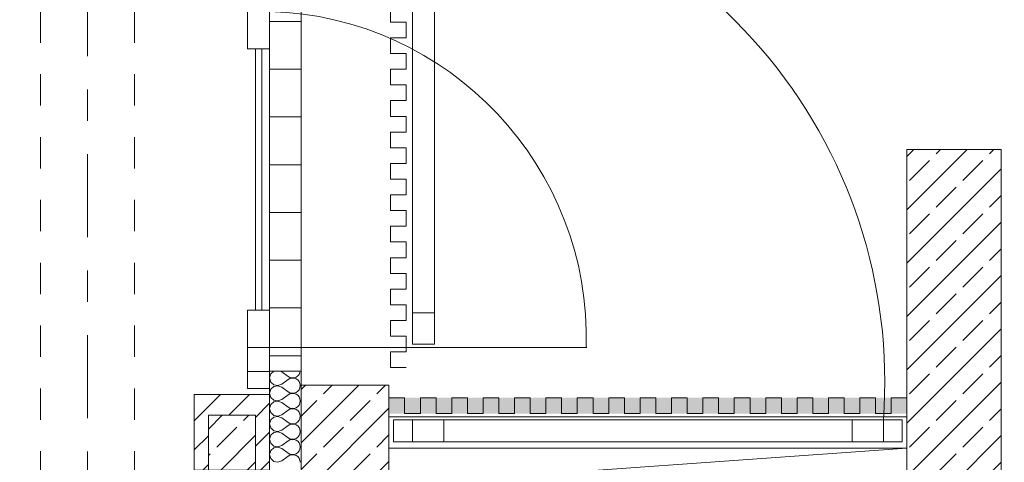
# Model space of a CAD drawing. Header units: metres. Extents: x -3.6 to 84.5, y -11 to 16.8.
# Tile 575 of 656: x 54.3 to 57.4, y -6.1 to -4.7. Entities that reach past the tile are written whole.
import ezdxf

# ---------------------------------------------------------------- set-up
doc = ezdxf.new("R2010")
doc.units = ezdxf.units.M
doc.header["$MEASUREMENT"] = 0
for name, pattern in [('Strichlinie doppelt', [0.546806, 0.264583, -0.105833, 0.070556, -0.105833]), ('Untersicht', [0.1, 0.075, -0.025]), ('Wipeout_Contour', [1, 0, -1])]:
    doc.linetypes.add(name, pattern=pattern)
for name, color, linetype in [('152 - Bemaßung_ Beschriftung.Ausbau', 7, 'Continuous'), ('301 - Elemente.Linie', 7, 'Continuous'), ('302 - Elemente.Schraffur', 7, 'Continuous'), ('451 - Universal.Achsen Raster', 7, 'Continuous'), ('603 - Struktur.Bodenplatte_ Decke Roh', 7, 'Continuous')]:
    doc.layers.add(name, color=color, linetype=linetype)
doc.styles.add('ERSTELLTER_STIL_2', font='txt')
doc.dimstyles.new('ERSTELLTER_STIL__3', dxfattribs={"dimtxt": 0.1, "dimasz": 0.0532, "dimexe": 0.18, "dimexo": 0.0625, "dimgap": 0, "dimtad": 1, "dimtih": 1, "dimtoh": 1, "dimzin": 0, "dimdsep": 46, "dimtxsty": 'ERSTELLTER_STIL_2', "dimblk": 'ARROWHEAD_2', "dimblk1": 'ARROWHEAD_2', "dimblk2": 'ARROWHEAD_2', "dimcen": 0.09, "dimse1": 1, "dimse2": 1, "dimclrd": 7, "dimclre": 7, "dimclrt": 7, "dimazin": 0, "dimtfac": 1, "dimtdec": 4, "dimtmove": 0, "dimatfit": 3, "dimfxl": 1, "dimtolj": 1, "dimtzin": 0, "dimarcsym": 0})
pattern_1 = [(45, (0, 0), (-0.08485281, 0.08485281), []), (45, (-0.04243, 0.04243), (-0.08485281, 0.08485281), [0.09, -0.03])]
pattern_2 = [(0, (0, 0), (0, 0.152), [])]

# ---------------------------------------------------------------- blocks, each defined once
blk = doc.blocks.new('*X4')
at = {"layer": '302 - Elemente.Schraffur', "color": 7, "linetype": 'Continuous', "lineweight": 5}
for p, q in [((55.1234, -5.8251), (55.1136, -5.8341)), ((55.149, -5.8274), (55.1431, -5.8251)), ((55.149, -5.8274), (55.1685, -5.842)), ((55.2039, -5.8353), (55.2067, -5.8292)), ((55.2067, -5.8292), (55.2072, -5.8251)), ((55.1136, -5.8341), (55.11, -5.8469)), ((55.11, -5.8469), (55.1136, -5.8597)), ((55.1136, -5.8597), (55.1235, -5.8687)), ((55.149, -5.8664), (55.1685, -5.8518)), ((55.1685, -5.842), (55.1744, -5.8453)), ((55.1744, -5.8485), (55.1685, -5.8518)), ((55.1744, -5.8453), (55.181, -5.8468)), ((55.181, -5.847), (55.1744, -5.8485)), ((55.181, -5.8468), (55.1877, -5.8465)), ((55.1877, -5.8473), (55.181, -5.847)), ((55.1877, -5.8465), (55.1941, -5.8443)), ((55.1941, -5.8495), (55.1877, -5.8473)), ((55.1941, -5.8443), (55.1997, -5.8405)), ((55.1997, -5.8533), (55.1941, -5.8495)), ((55.1997, -5.8405), (55.2039, -5.8353)), ((55.2039, -5.8585), (55.1997, -5.8533)), ((55.2067, -5.8646), (55.2039, -5.8585)), ((55.1136, -5.8829), (55.11, -5.8957)), ((55.11, -5.8957), (55.1136, -5.9085)), ((55.1235, -5.8739), (55.1136, -5.8829)), ((55.1235, -5.8687), (55.1366, -5.8712)), ((55.1366, -5.8714), (55.1235, -5.8739)), ((55.1366, -5.8712), (55.149, -5.8664)), ((55.149, -5.8762), (55.1366, -5.8714)), ((55.149, -5.8762), (55.1685, -5.8908)), ((55.1685, -5.8908), (55.1744, -5.8941)), ((55.1744, -5.8941), (55.181, -5.8956)), ((55.181, -5.8958), (55.1744, -5.8973)), ((55.181, -5.8956), (55.1877, -5.8953)), ((55.1877, -5.8961), (55.181, -5.8958)), ((55.1877, -5.8953), (55.1941, -5.8931)), ((55.1941, -5.8931), (55.1997, -5.8893)), ((55.1997, -5.8893), (55.2039, -5.8841)), ((55.2039, -5.8841), (55.2067, -5.878)), ((55.2076, -5.8713), (55.2067, -5.8646)), ((55.2067, -5.878), (55.2076, -5.8713)), ((55.1136, -5.9085), (55.1235, -5.9175)), ((55.1235, -5.9227), (55.1136, -5.9317)), ((55.1235, -5.9175), (55.1366, -5.92)), ((55.1366, -5.9202), (55.1235, -5.9227)), ((55.1366, -5.92), (55.149, -5.9152)), ((55.149, -5.925), (55.1366, -5.9202)), ((55.149, -5.9152), (55.1685, -5.9006)), ((55.149, -5.925), (55.1685, -5.9396)), ((55.1744, -5.8973), (55.1685, -5.9006)), ((55.1941, -5.8983), (55.1877, -5.8961)), ((55.1997, -5.9021), (55.1941, -5.8983)), ((55.2039, -5.9073), (55.1997, -5.9021)), ((55.2067, -5.9134), (55.2039, -5.9073)), ((55.2039, -5.9329), (55.2067, -5.9268)), ((55.2076, -5.9201), (55.2067, -5.9134)), ((55.2067, -5.9268), (55.2076, -5.9201)), ((55.1136, -5.9317), (55.11, -5.9445)), ((55.11, -5.9445), (55.1136, -5.9573)), ((55.1136, -5.9573), (55.1235, -5.9663)), ((55.149, -5.964), (55.1685, -5.9494)), ((55.1685, -5.9396), (55.1744, -5.9429)), ((55.1744, -5.9461), (55.1685, -5.9494)), ((55.1744, -5.9429), (55.181, -5.9444)), ((55.181, -5.9446), (55.1744, -5.9461)), ((55.181, -5.9444), (55.1877, -5.9441)), ((55.1877, -5.9449), (55.181, -5.9446)), ((55.1877, -5.9441), (55.1941, -5.9419)), ((55.1941, -5.9471), (55.1877, -5.9449)), ((55.1941, -5.9419), (55.1997, -5.9381)), ((55.1997, -5.9509), (55.1941, -5.9471)), ((55.1997, -5.9381), (55.2039, -5.9329)), ((55.2039, -5.9561), (55.1997, -5.9509)), ((55.2067, -5.9622), (55.2039, -5.9561)), ((55.1136, -5.9805), (55.11, -5.9933)), ((55.1235, -5.9715), (55.1136, -5.9805)), ((55.1235, -5.9663), (55.1366, -5.9688)), ((55.1366, -5.969), (55.1235, -5.9715)), ((55.1366, -5.9688), (55.149, -5.964)), ((55.149, -5.9738), (55.1366, -5.969)), ((55.149, -5.9738), (55.1685, -5.9884)), ((55.1685, -5.9884), (55.1744, -5.9917)), ((55.1941, -5.9907), (55.1997, -5.9869)), ((55.1997, -5.9869), (55.2039, -5.9817)), ((55.2039, -5.9817), (55.2067, -5.9756)), ((55.2076, -5.9689), (55.2067, -5.9622)), ((55.2067, -5.9756), (55.2076, -5.9689)), ((55.11, -5.9933), (55.1136, -6.0061)), ((55.1136, -6.0061), (55.1235, -6.0151)), ((55.1235, -6.0203), (55.1136, -6.0293)), ((55.1235, -6.0151), (55.1366, -6.0176)), ((55.1366, -6.0178), (55.1235, -6.0203)), ((55.1366, -6.0176), (55.149, -6.0128)), ((55.149, -6.0226), (55.1366, -6.0178)), ((55.149, -6.0128), (55.1685, -5.9982)), ((55.1744, -5.9949), (55.1685, -5.9982)), ((55.1744, -5.9917), (55.181, -5.9932)), ((55.181, -5.9934), (55.1744, -5.9949)), ((55.181, -5.9932), (55.1877, -5.9929)), ((55.1877, -5.9937), (55.181, -5.9934)), ((55.1877, -5.9929), (55.1941, -5.9907)), ((55.1941, -5.9959), (55.1877, -5.9937)), ((55.1997, -5.9997), (55.1941, -5.9959)), ((55.2039, -6.0049), (55.1997, -5.9997)), ((55.2067, -6.011), (55.2039, -6.0049)), ((55.2076, -6.0177), (55.2067, -6.011)), ((55.2067, -6.0244), (55.2076, -6.0177)), ((55.1136, -6.0293), (55.11, -6.0421)), ((55.11, -6.0421), (55.1136, -6.0549)), ((55.149, -6.0226), (55.1685, -6.0372)), ((55.149, -6.0616), (55.1685, -6.047)), ((55.1685, -6.0372), (55.1744, -6.0405)), ((55.1744, -6.0437), (55.1685, -6.047)), ((55.1744, -6.0405), (55.181, -6.042)), ((55.181, -6.0422), (55.1744, -6.0437)), ((55.181, -6.042), (55.1877, -6.0417)), ((55.1877, -6.0425), (55.181, -6.0422)), ((55.1877, -6.0417), (55.1941, -6.0395)), ((55.1941, -6.0447), (55.1877, -6.0425)), ((55.1941, -6.0395), (55.1997, -6.0357)), ((55.1997, -6.0485), (55.1941, -6.0447)), ((55.1997, -6.0357), (55.2039, -6.0305)), ((55.2039, -6.0537), (55.1997, -6.0485)), ((55.2039, -6.0305), (55.2067, -6.0244)), ((55.1136, -6.0781), (55.11, -6.0909)), ((55.1136, -6.0549), (55.1235, -6.0639)), ((55.1235, -6.0691), (55.1136, -6.0781)), ((55.1235, -6.0639), (55.1366, -6.0664)), ((55.1366, -6.0666), (55.1235, -6.0691)), ((55.1366, -6.0664), (55.149, -6.0616)), ((55.149, -6.0714), (55.1366, -6.0666)), ((55.149, -6.0714), (55.1685, -6.086)), ((55.1997, -6.0845), (55.2039, -6.0793)), ((55.2067, -6.0598), (55.2039, -6.0537)), ((55.2039, -6.0793), (55.2067, -6.0732)), ((55.2076, -6.0665), (55.2067, -6.0598)), ((55.2067, -6.0732), (55.2076, -6.0665)), ((55.11, -6.0909), (55.1136, -6.1037)), ((55.1136, -6.1037), (55.1235, -6.1127)), ((55.1235, -6.1127), (55.1366, -6.1152)), ((55.1366, -6.1152), (55.149, -6.1104)), ((55.149, -6.1104), (55.1685, -6.0958)), ((55.1685, -6.086), (55.1744, -6.0893)), ((55.1744, -6.0925), (55.1685, -6.0958)), ((55.1744, -6.0893), (55.181, -6.0908)), ((55.181, -6.091), (55.1744, -6.0925)), ((55.181, -6.0908), (55.1877, -6.0905)), ((55.1877, -6.0913), (55.181, -6.091)), ((55.1877, -6.0905), (55.1941, -6.0883)), ((55.1941, -6.0935), (55.1877, -6.0913)), ((55.1941, -6.0883), (55.1997, -6.0845)), ((55.1997, -6.0973), (55.1941, -6.0935)), ((55.2039, -6.1025), (55.1997, -6.0973)), ((55.2067, -6.1086), (55.2039, -6.1025)), ((55.2076, -6.1153), (55.2067, -6.1086))]:
    blk.add_line(p, q, dxfattribs=at)
blk = doc.blocks.new('*D275')
at = {"layer": '152 - Bemaßung_ Beschriftung.Ausbau', "color": 7, "linetype": 'Continuous', "lineweight": 5}
for p, q in [((57.1452, -8.55), (57.1048, -8.62)), ((57.125, -8.6375), (57.125, -8.5325)), ((62.2952, -8.55), (62.2548, -8.62)), ((55.505, -8.585), (57.125, -8.585)), ((57.125, -8.585), (62.275, -8.585))]:
    blk.add_line(p, q, dxfattribs=at)
at = {"layer": '152 - Bemaßung_ Beschriftung.Ausbau', "color": 7, "lineweight": 5, "char_height": 0.1, "attachment_point": 7, "style": 'ERSTELLTER_STIL_2'}
for s, insert in [('\\A1;{\\pql;\\fArial|b0|i0|c0|p38;5,15}', (59.4911, -8.565)), ('\\A1;{\\pql;\\fArial|b0|i0|c0|p38;15}', (62.103, -8.565))]:
    blk.add_mtext(s, dxfattribs=dict(at, insert=insert))
blk = doc.blocks.new('ARROWHEAD_2')
at = {"color": 0, "linetype": 'Continuous', "lineweight": 0}
for p, q in [((-0.378, -0.655), (0.378, 0.655)), ((0, 0), (-1, 0))]:
    blk.add_line(p, q, dxfattribs=at)
blk = doc.blocks.new('*D276')
at = {"layer": '152 - Bemaßung_ Beschriftung.Ausbau', "color": 7, "linetype": 'Continuous', "lineweight": 5}
for p, q in [((62.2952, -8.55), (62.2548, -8.62)), ((62.275, -8.6375), (62.275, -8.5325)), ((62.4048, -8.62), (62.4452, -8.55)), ((62.425, -8.6375), (62.425, -8.5325)), ((57.125, -8.585), (62.275, -8.585)), ((62.275, -8.585), (62.425, -8.585)), ((62.425, -8.585), (62.4593, -8.585))]:
    blk.add_line(p, q, dxfattribs=at)
blk = doc.blocks.new('*D297')
at = {"layer": '152 - Bemaßung_ Beschriftung.Ausbau', "color": 7, "linetype": 'Continuous', "lineweight": 5}
for p, q in [((47.4602, -9.05), (47.4198, -9.12)), ((47.44, -9.1375), (47.44, -9.0325)), ((62.0552, -9.05), (62.0148, -9.12)), ((47.29, -9.085), (47.44, -9.085)), ((47.44, -9.085), (62.035, -9.085))]:
    blk.add_line(p, q, dxfattribs=at)
at = {"layer": '152 - Bemaßung_ Beschriftung.Ausbau', "color": 7, "lineweight": 5, "insert": (54.5415, -9.0844), "char_height": 0.1, "attachment_point": 7, "style": 'ERSTELLTER_STIL_2'}
blk.add_mtext('\\A1;{\\pql;\\fArial|b0|i0|c0|p38;14,59\\fArial|b0|i0|c0|p38;\\A1{\\H.66x;\\S5^  ;}}', dxfattribs=at)
blk = doc.blocks.new('*D298')
at = {"layer": '152 - Bemaßung_ Beschriftung.Ausbau', "color": 7, "linetype": 'Continuous', "lineweight": 5}
for p, q in [((62.0552, -9.05), (62.0148, -9.12)), ((62.035, -9.1375), (62.035, -9.0325)), ((62.2952, -9.05), (62.2548, -9.12)), ((47.44, -9.085), (62.035, -9.085)), ((62.035, -9.085), (62.275, -9.085))]:
    blk.add_line(p, q, dxfattribs=at)
at = {"layer": '152 - Bemaßung_ Beschriftung.Ausbau', "color": 7, "lineweight": 5, "insert": (62.0791, -9.065), "char_height": 0.1, "attachment_point": 7, "style": 'ERSTELLTER_STIL_2'}
blk.add_mtext('\\A1;{\\pql;\\fArial|b0|i0|c0|p38;24}', dxfattribs=at)
blk = doc.blocks.new('*D485')
at = {"layer": '152 - Bemaßung_ Beschriftung.Ausbau', "color": 7, "linetype": 'Continuous', "lineweight": 5}
for p, q in [((52.25, -10.1375), (52.25, -10.0325)), ((52.2702, -10.05), (52.2298, -10.12)), ((54.8902, -10.05), (54.8498, -10.12)), ((52.11, -10.085), (52.25, -10.085)), ((52.25, -10.085), (54.87, -10.085))]:
    blk.add_line(p, q, dxfattribs=at)
at = {"layer": '152 - Bemaßung_ Beschriftung.Ausbau', "color": 7, "lineweight": 5, "insert": (53.427, -10.065), "char_height": 0.1, "attachment_point": 7, "style": 'ERSTELLTER_STIL_2'}
blk.add_mtext('\\A1;{\\pql;\\fArial|b0|i0|c0|p38;2,62}', dxfattribs=at)
blk = doc.blocks.new('*D488')
at = {"layer": '152 - Bemaßung_ Beschriftung.Ausbau', "color": 7, "linetype": 'Continuous', "lineweight": 5}
for p, q in [((55.21, -10.1375), (55.21, -10.0325)), ((62.425, -10.1375), (62.425, -10.0325)), ((55.2302, -10.05), (55.1898, -10.12)), ((62.4048, -10.12), (62.4452, -10.05)), ((55.11, -10.085), (55.21, -10.085)), ((55.21, -10.085), (62.425, -10.085)), ((62.425, -10.085), (62.4593, -10.085))]:
    blk.add_line(p, q, dxfattribs=at)
at = {"layer": '152 - Bemaßung_ Beschriftung.Ausbau', "color": 7, "lineweight": 5, "char_height": 0.1, "attachment_point": 7, "style": 'ERSTELLTER_STIL_2'}
for s, insert in [('\\A1;{\\pql;\\fArial|b0|i0|c0|p38;7,21\\fArial|b0|i0|c0|p38;\\A1{\\H.66x;\\S5^  ;}}', (58.7353, -10.0844)), ('\\A1;{\\pql;\\fArial|b0|i0|c0|p38;10}', (55.2302, -10.065))]:
    blk.add_mtext(s, dxfattribs=dict(at, insert=insert))
blk = doc.blocks.new('*D524')
at = {"layer": '152 - Bemaßung_ Beschriftung.Ausbau', "color": 7, "linetype": 'Continuous', "lineweight": 5}
for p, q in [((51.96, -9.6375), (51.96, -9.5325)), ((51.9802, -9.55), (51.9398, -9.62)), ((54.4002, -9.55), (54.3598, -9.62)), ((51.81, -9.585), (51.96, -9.585)), ((51.96, -9.585), (54.38, -9.585))]:
    blk.add_line(p, q, dxfattribs=at)
at = {"layer": '152 - Bemaßung_ Beschriftung.Ausbau', "color": 7, "lineweight": 5, "insert": (53.037, -9.565), "char_height": 0.1, "attachment_point": 7, "style": 'ERSTELLTER_STIL_2'}
blk.add_mtext('\\A1;{\\pql;\\fArial|b0|i0|c0|p38;2,42}', dxfattribs=at)
blk = doc.blocks.new('*D525')
at = {"layer": '152 - Bemaßung_ Beschriftung.Ausbau', "color": 7, "linetype": 'Continuous', "lineweight": 5}
for p, q in [((54.38, -9.6375), (54.38, -9.5325)), ((54.4002, -9.55), (54.3598, -9.62)), ((54.7002, -9.55), (54.6598, -9.62)), ((51.96, -9.585), (54.38, -9.585)), ((54.38, -9.585), (54.68, -9.585))]:
    blk.add_line(p, q, dxfattribs=at)
at = {"layer": '152 - Bemaßung_ Beschriftung.Ausbau', "color": 7, "lineweight": 5, "insert": (54.4541, -9.565), "char_height": 0.1, "attachment_point": 7, "style": 'ERSTELLTER_STIL_2'}
blk.add_mtext('\\A1;{\\pql;\\fArial|b0|i0|c0|p38;30}', dxfattribs=at)
blk = doc.blocks.new('*D526')
at = {"layer": '152 - Bemaßung_ Beschriftung.Ausbau', "color": 7, "linetype": 'Continuous', "lineweight": 5}
for p, q in [((54.68, -9.6375), (54.68, -9.5325)), ((54.7002, -9.55), (54.6598, -9.62)), ((58.0002, -9.55), (57.9598, -9.62)), ((54.38, -9.585), (54.68, -9.585)), ((54.68, -9.585), (57.98, -9.585))]:
    blk.add_line(p, q, dxfattribs=at)
at = {"layer": '152 - Bemaßung_ Beschriftung.Ausbau', "color": 7, "lineweight": 5, "insert": (56.197, -9.565), "char_height": 0.1, "attachment_point": 7, "style": 'ERSTELLTER_STIL_2'}
blk.add_mtext('\\A1;{\\pql;\\fArial|b0|i0|c0|p38;3,30}', dxfattribs=at)
blk = doc.blocks.new('*D527')
at = {"layer": '152 - Bemaßung_ Beschriftung.Ausbau', "color": 7, "linetype": 'Continuous', "lineweight": 5}
for p, q in [((57.98, -9.6375), (57.98, -9.5325)), ((58.0002, -9.55), (57.9598, -9.62)), ((58.3002, -9.55), (58.2598, -9.62)), ((54.68, -9.585), (57.98, -9.585)), ((57.98, -9.585), (58.28, -9.585))]:
    blk.add_line(p, q, dxfattribs=at)
at = {"layer": '152 - Bemaßung_ Beschriftung.Ausbau', "color": 7, "lineweight": 5, "insert": (58.0541, -9.565), "char_height": 0.1, "attachment_point": 7, "style": 'ERSTELLTER_STIL_2'}
blk.add_mtext('\\A1;{\\pql;\\fArial|b0|i0|c0|p38;30}', dxfattribs=at)
blk = doc.blocks.new('*D641')
at = {"layer": '152 - Bemaßung_ Beschriftung.Ausbau', "color": 7, "linetype": 'Continuous', "lineweight": 5}
for p, q in [((54.83, -0.7175), (54.83, -0.6125)), ((54.87, -0.7175), (54.87, -0.6125)), ((54.8502, -0.63), (54.8098, -0.7)), ((54.8902, -0.63), (54.8498, -0.7)), ((54.83, -0.665), (54.87, -0.665))]:
    blk.add_line(p, q, dxfattribs=at)
blk = doc.blocks.new('*D642')
at = {"layer": '152 - Bemaßung_ Beschriftung.Ausbau', "color": 7, "linetype": 'Continuous', "lineweight": 5}
for p, q in [((54.87, -0.7175), (54.87, -0.6125)), ((55.11, -0.7175), (55.11, -0.6125)), ((54.8902, -0.63), (54.8498, -0.7)), ((55.1302, -0.63), (55.0898, -0.7)), ((54.87, -0.665), (55.11, -0.665))]:
    blk.add_line(p, q, dxfattribs=at)
at = {"color": 254, "linetype": 'Wipeout_Contour', "lineweight": 0, "ltscale": 219.982157}
blk.add_wipeout([(54.8954, -0.6638), (55.0846, -0.6638), (55.0846, -0.5263), (54.8954, -0.5263)], dxfattribs=at).dxf.layer = '152 - Bemaßung_ Beschriftung.Ausbau'
at = {"layer": '152 - Bemaßung_ Beschriftung.Ausbau', "color": 7, "lineweight": 5, "insert": (54.9141, -0.645), "char_height": 0.1, "attachment_point": 7, "style": 'ERSTELLTER_STIL_2'}
blk.add_mtext('\\A1;{\\pql;\\fArial|b0|i0|c0|p38;24}', dxfattribs=at)
blk = doc.blocks.new('*D643')
at = {"layer": '152 - Bemaßung_ Beschriftung.Ausbau', "color": 7, "linetype": 'Continuous', "lineweight": 5}
for p, q in [((55.11, -0.7175), (55.11, -0.6125)), ((55.21, -0.7175), (55.21, -0.6125)), ((55.1302, -0.63), (55.0898, -0.7)), ((55.1898, -0.7), (55.2302, -0.63)), ((55.11, -0.665), (55.21, -0.665)), ((55.21, -0.665), (55.2442, -0.665))]:
    blk.add_line(p, q, dxfattribs=at)
at = {"layer": '152 - Bemaßung_ Beschriftung.Ausbau', "color": 7, "lineweight": 5, "insert": (55.2302, -0.645), "char_height": 0.1, "attachment_point": 7, "style": 'ERSTELLTER_STIL_2'}
blk.add_mtext('\\A1;{\\pql;\\fArial|b0|i0|c0|p38;10}', dxfattribs=at)
blk = doc.blocks.new('*D644')
at = {"layer": '152 - Bemaßung_ Beschriftung.Ausbau', "color": 7, "linetype": 'Continuous', "lineweight": 5}
for p, q in [((-0.165, -10.6375), (-0.165, -10.5325)), ((62.425, -10.6375), (62.425, -10.5325)), ((-0.1448, -10.55), (-0.1852, -10.62)), ((62.4048, -10.62), (62.4452, -10.55)), ((-0.1992, -10.585), (-0.165, -10.585)), ((-0.165, -10.585), (62.425, -10.585)), ((62.425, -10.585), (62.4593, -10.585))]:
    blk.add_line(p, q, dxfattribs=at)
at = {"layer": '152 - Bemaßung_ Beschriftung.Ausbau', "color": 7, "lineweight": 5, "insert": (30.959, -10.565), "char_height": 0.1, "attachment_point": 7, "style": 'ERSTELLTER_STIL_2'}
blk.add_mtext('\\A1;{\\pql;\\fArial|b0|i0|c0|p38;62,59}', dxfattribs=at)

msp = doc.modelspace()

# ---------------------------------------------------------------- hatches: boundary and pattern name
at = {"layer": '302 - Elemente.Schraffur', "linetype": 'Continuous', "lineweight": 5}
h = msp.add_hatch(dxfattribs=at)
h.set_pattern_fill('Beton__Stahlbeton_0001', style=0, pattern_type=2)
h.set_pattern_definition(pattern_1)
h.paths.add_polyline_path([(57.14, -5.12), (57.14, -7.92), (57.44, -7.92), (57.44, -5.12)])
h = msp.add_hatch(dxfattribs=at)
h.set_pattern_fill('Beton__Stahlbeton_0001', style=0, pattern_type=2)
h.set_pattern_definition(pattern_1)
h.paths.add_polyline_path([(55.21, -5.87), (55.21, -7.92), (55.49, -7.92), (55.49, -5.87)])
at = {"layer": '302 - Elemente.Schraffur', "linetype": 'Continuous', "lineweight": 0, "true_color": 0x002a3f}
msp.add_hatch(color=158, dxfattribs=at).paths.add_polyline_path([(55.49, -5.96), (57.14, -5.96), (57.14, -5.91), (55.49, -5.91)])
at = {"layer": '302 - Elemente.Schraffur', "linetype": 'Continuous', "lineweight": 5}
h = msp.add_hatch(dxfattribs=at)
h.set_pattern_fill('Dielenboden_0001', style=0, pattern_type=2)
h.set_pattern_definition(pattern_2)
h.paths.add_polyline_path([(57.14, -6.07), (57.14, -5.9705), (55.49, -5.9705), (55.49, -6.07)])

# ---------------------------------------------------------------- linework, layer by layer
at = {"layer": '301 - Elemente.Linie', "color": 7, "linetype": 'Untersicht', "lineweight": 13}
for p, q in [((54.38, -0.48), (54.38, -8.085)), ((54.68, -0.48), (54.68, -8.085))]:
    msp.add_line(p, q, dxfattribs=at)
at = {"layer": '301 - Elemente.Linie', "color": 7, "linetype": 'Continuous', "lineweight": 13}
msp.add_line((55.21, -8.085), (55.21, -5.7268), dxfattribs=at)
at = {"layer": '301 - Elemente.Linie', "color": 7, "linetype": 'Continuous', "lineweight": 18}
msp.add_line((55.49, -6.07), (57.14, -6.07), dxfattribs=at)
at = {"layer": '301 - Elemente.Linie', "color": 253, "linetype": 'Continuous', "lineweight": 13, "true_color": 0xa0a0a0}
for points in [[(55.635, -5.639), (55.565, -5.639), (55.565, -4.339), (55.635, -4.339)], [(55.635, -5.739), (55.565, -5.739), (55.565, -5.639), (55.635, -5.639)]]:
    msp.add_lwpolyline(points, close=True, dxfattribs=at)
at = {"layer": '301 - Elemente.Linie', "color": 254, "linetype": 'Continuous', "lineweight": 13}
for points in [[(55.545, -4.714), (55.495, -4.714), (55.495, -4.664), (55.545, -4.664), (55.545, -4.614)], [(55.545, -4.814), (55.495, -4.814), (55.495, -4.764), (55.545, -4.764), (55.545, -4.714)], [(55.545, -4.914), (55.495, -4.914), (55.495, -4.864), (55.545, -4.864), (55.545, -4.814)], [(55.545, -5.014), (55.495, -5.014), (55.495, -4.964), (55.545, -4.964), (55.545, -4.914)], [(55.545, -5.114), (55.495, -5.114), (55.495, -5.064), (55.545, -5.064), (55.545, -5.014)], [(55.545, -5.214), (55.495, -5.214), (55.495, -5.164), (55.545, -5.164), (55.545, -5.114)], [(55.545, -5.314), (55.495, -5.314), (55.495, -5.264), (55.545, -5.264), (55.545, -5.214)], [(55.545, -5.414), (55.495, -5.414), (55.495, -5.364), (55.545, -5.364), (55.545, -5.314)], [(55.545, -5.514), (55.495, -5.514), (55.495, -5.464), (55.545, -5.464), (55.545, -5.414)], [(55.545, -5.614), (55.495, -5.614), (55.495, -5.564), (55.545, -5.564), (55.545, -5.514)], [(55.545, -5.714), (55.495, -5.714), (55.495, -5.664), (55.545, -5.664), (55.545, -5.614)], [(55.545, -5.814), (55.495, -5.814), (55.495, -5.764), (55.545, -5.764), (55.545, -5.714)]]:
    msp.add_lwpolyline(points, dxfattribs=at)
at = {"layer": '301 - Elemente.Linie', "color": 7, "linetype": 'Continuous', "lineweight": 18, "flags": 128}
for points in [[(57.14, -5.12), (57.44, -5.12), (57.44, -7.92), (57.14, -7.92)], [(55.21, -5.87), (55.49, -5.87), (55.49, -7.92), (55.21, -7.92)]]:
    msp.add_lwpolyline(points, close=True, dxfattribs=at)
at = {"layer": '301 - Elemente.Linie', "color": 140, "linetype": 'Continuous', "lineweight": 18, "true_color": 0x00aaff}
for points in [[(55.49, -5.96), (55.49, -5.91), (55.54, -5.91), (55.54, -5.96), (55.59, -5.96)], [(55.59, -5.96), (55.59, -5.91), (55.64, -5.91), (55.64, -5.96), (55.69, -5.96)], [(55.69, -5.96), (55.69, -5.91), (55.74, -5.91), (55.74, -5.96), (55.79, -5.96)], [(55.79, -5.96), (55.79, -5.91), (55.84, -5.91), (55.84, -5.96), (55.89, -5.96)], [(55.89, -5.96), (55.89, -5.91), (55.94, -5.91), (55.94, -5.96), (55.99, -5.96)], [(55.99, -5.96), (55.99, -5.91), (56.04, -5.91), (56.04, -5.96), (56.09, -5.96)], [(56.09, -5.96), (56.09, -5.91), (56.14, -5.91), (56.14, -5.96), (56.19, -5.96)], [(56.19, -5.96), (56.19, -5.91), (56.24, -5.91), (56.24, -5.96), (56.29, -5.96)], [(56.29, -5.96), (56.29, -5.91), (56.34, -5.91), (56.34, -5.96), (56.39, -5.96)], [(56.39, -5.96), (56.39, -5.91), (56.44, -5.91), (56.44, -5.96), (56.49, -5.96)], [(56.49, -5.96), (56.49, -5.91), (56.54, -5.91), (56.54, -5.96), (56.59, -5.96)], [(56.59, -5.96), (56.59, -5.91), (56.64, -5.91), (56.64, -5.96), (56.69, -5.96)], [(56.69, -5.96), (56.69, -5.91), (56.74, -5.91), (56.74, -5.96), (56.79, -5.96)], [(56.79, -5.96), (56.79, -5.91), (56.84, -5.91), (56.84, -5.96), (56.89, -5.96)], [(56.89, -5.96), (56.89, -5.91), (56.94, -5.91), (56.94, -5.96), (56.99, -5.96)], [(56.99, -5.96), (56.99, -5.91), (57.04, -5.91), (57.04, -5.96), (57.09, -5.96)], [(57.09, -5.96), (57.09, -5.91), (57.14, -5.91), (57.14, -5.96)]]:
    msp.add_lwpolyline(points, dxfattribs=at)
for points in [[(55.505, -6.05), (55.505, -5.98), (55.565, -5.98), (55.565, -6.05)], [(55.565, -6.05), (55.565, -5.98), (55.665, -5.98), (55.665, -6.05)], [(55.665, -6.05), (55.665, -5.98), (56.965, -5.98), (56.965, -6.05)], [(56.965, -6.05), (56.965, -5.98), (57.065, -5.98), (57.065, -6.05)], [(57.065, -6.05), (57.065, -5.98), (57.125, -5.98), (57.125, -6.05)]]:
    msp.add_lwpolyline(points, close=True, dxfattribs=at)
msp.add_arc((55.4446, -5.8595), 1.6248, 355.7469, 85.8157, dxfattribs=at)
at = {"layer": '302 - Elemente.Schraffur', "color": 7, "linetype": 'Continuous', "lineweight": 18}
for points in [[(55.11, -4.565), (55.21, -4.565), (55.21, -5.8251), (55.11, -5.8251)], [(57.14, -6.07), (55.49, -6.07), (55.49, -5.9705), (57.14, -5.9705)]]:
    msp.add_lwpolyline(points, close=True, dxfattribs=at)
at = {"layer": '302 - Elemente.Schraffur', "color": 7, "linetype": 'Continuous', "lineweight": 13}
msp.add_lwpolyline([(55.49, -7.91), (55.5901, -6.1803), (57.14, -6.07), (55.49, -6.07)], close=True, dxfattribs=at)
at = {"layer": '451 - Universal.Achsen Raster', "color": 160, "linetype": 'Strichlinie doppelt', "lineweight": 9, "true_color": 0x3232ff}
msp.add_line((54.53, -10.585), (54.53, 16.355), dxfattribs=at)

# ---------------------------------------------------------------- block references
at = {"layer": '302 - Elemente.Schraffur', "color": 7, "linetype": 'Continuous', "lineweight": 5}
msp.add_blockref('*X4', (0, 0), dxfattribs=at)

# ---------------------------------------------------------------- dimensions: what is measured, and where the dimension line sits
at = {"layer": '152 - Bemaßung_ Beschriftung.Ausbau', "color": 7, "linetype": 'Continuous', "lineweight": 5}
for base, p1, p2, picture, middle in [((62.275, -8.585), (57.125, -7.93), (62.275, 5.1), '*D275', (59.621, -8.515)), ((62.425, -8.585), (62.275, 5.1), (62.425, 5.1), '*D276', (62.1793, -8.515)), ((54.38, -9.585), (51.96, 0.7), (54.38, 0.7), '*D524', (53.1668, -9.515)), ((54.68, -9.585), (54.38, 0.7), (54.68, 0.7), '*D525', (54.5303, -9.515))]:
    dim = msp.add_linear_dim(base=base, p1=p1, p2=p2, dimstyle='ERSTELLTER_STIL__3', dxfattribs=at)
    dim.commit()
    dim.dimension.update_dxf_attribs({"geometry": picture, "text_midpoint": middle, "dimtype": 160})

# ---------------------------------------------------------------- next in the draw order: wipeouts: each hides what was drawn before it
at = {"color": 254, "linetype": 'Wipeout_Contour', "lineweight": 0, "ltscale": 221.312616}
msp.add_wipeout([(55.04, -4.55), (55.04, -5.88), (55.11, -5.88), (55.11, -4.55)], dxfattribs=at).dxf.layer = '302 - Elemente.Schraffur'
at = {"color": 254, "linetype": 'Wipeout_Contour', "lineweight": 0, "ltscale": 442.637388}
msp.add_wipeout([(54.87, -6.14), (54.915, -6.14), (54.915, -5.965), (55.065, -5.965), (55.065, -6.14), (55.11, -6.14), (55.11, -5.9), (54.87, -5.9)], dxfattribs=at).dxf.layer = '302 - Elemente.Schraffur'

# ---------------------------------------------------------------- next in the draw order: hatches: boundary and pattern name
at = {"layer": '302 - Elemente.Schraffur', "linetype": 'Continuous', "lineweight": 5}
h = msp.add_hatch(dxfattribs=at)
h.set_pattern_fill('MW_Kalksandstein_0001', style=0, pattern_type=2)
h.set_pattern_definition([(45, (0, 0), (-0.04596194, 0.04596194), [])])
h.paths.add_polyline_path([(54.87, -6.14), (54.915, -6.14), (54.915, -5.965), (55.065, -5.965), (55.065, -6.14), (55.11, -6.14), (55.11, -5.9), (54.87, -5.9)])

# ---------------------------------------------------------------- next in the draw order: linework, layer by layer
at = {"layer": '301 - Elemente.Linie', "color": 7, "linetype": 'Continuous', "lineweight": 9}
msp.add_line((55.11, -5.75), (56.12, -5.75), dxfattribs=at)
for points in [[(55.04, -4.799), (55.11, -4.799), (55.11, -4.68), (55.04, -4.68)], [(55.065, -4.799), (55.085, -4.799), (55.085, -5.631), (55.065, -5.631)], [(55.04, -5.631), (55.11, -5.631), (55.11, -5.75), (55.04, -5.75)], [(55.04, -5.75), (55.11, -5.75), (55.11, -5.826), (55.04, -5.826)], [(55.04, -5.826), (55.11, -5.826), (55.11, -5.88), (55.04, -5.88)]]:
    msp.add_lwpolyline(points, close=True, dxfattribs=at)
at = {"layer": '301 - Elemente.Linie', "color": 7, "linetype": 'Continuous', "lineweight": 18}
msp.add_lwpolyline([(55.11, -6.835), (55.11, -5.9)], dxfattribs=at)
at = {"layer": '301 - Elemente.Linie', "color": 7, "linetype": 'Continuous', "lineweight": 9}
msp.add_arc((55.0792, -5.7191), 1.0395, 358.3001, 88.3001, dxfattribs=at)
at = {"layer": '603 - Struktur.Bodenplatte_ Decke Roh', "color": 7, "linetype": 'Continuous', "lineweight": 18, "flags": 128}
msp.add_lwpolyline([(55.11, -8.085), (55.11, 0.005)], dxfattribs=at)

# ---------------------------------------------------------------- next in the draw order: dimensions: what is measured, and where the dimension line sits
at = {"layer": '152 - Bemaßung_ Beschriftung.Ausbau', "color": 7, "linetype": 'Continuous', "lineweight": 5}
for base, p1, p2, picture, middle in [((62.42503, -10.085), (55.20999, -8.085), (62.42503, 5.1), '*D488', (59.00026, -10.015)), ((54.87, -0.665), (54.83, -0.37), (54.87, -8.085), '*D641', (54.772, -0.595)), ((54.87, -10.085), (52.25, -3.26), (54.87, -8.085), '*D485', (53.5568, -10.015))]:
    dim = msp.add_linear_dim(base=base, p1=p1, p2=p2, dimstyle='ERSTELLTER_STIL__3', dxfattribs=at)
    dim.commit()
    dim.dimension.update_dxf_attribs({"geometry": picture, "text_midpoint": middle, "dimtype": 160})

# ---------------------------------------------------------------- next in the draw order: wipeouts: each hides what was drawn before it
at = {"color": 254, "linetype": 'Wipeout_Contour', "lineweight": 0, "ltscale": 221.298241}
msp.add_wipeout([(54.915, -5.965), (54.915, -6.14), (55.065, -6.14), (55.065, -5.965)], dxfattribs=at).dxf.layer = '302 - Elemente.Schraffur'

# ---------------------------------------------------------------- next in the draw order: hatches: boundary and pattern name
at = {"layer": '302 - Elemente.Schraffur', "linetype": 'Continuous', "lineweight": 5}
h = msp.add_hatch(dxfattribs=at)
h.set_pattern_fill('Beton__Stahlbeton_0001', style=0, pattern_type=2)
h.set_pattern_definition(pattern_1)
h.paths.add_polyline_path([(54.915, -5.965), (54.915, -6.14), (55.065, -6.14), (55.065, -5.965)])

# ---------------------------------------------------------------- next in the draw order: linework, layer by layer
at = {"layer": '301 - Elemente.Linie', "color": 7, "linetype": 'Continuous', "lineweight": 13}
for points in [[(54.87, -5.9), (55.11, -5.9), (55.11, -6.14), (54.87, -6.14)], [(54.915, -5.965), (55.065, -5.965), (55.065, -6.14), (54.915, -6.14)]]:
    msp.add_lwpolyline(points, close=True, dxfattribs=at)

# ---------------------------------------------------------------- next in the draw order: dimensions: what is measured, and where the dimension line sits
at = {"layer": '152 - Bemaßung_ Beschriftung.Ausbau', "color": 7, "linetype": 'Continuous', "lineweight": 5}
for base, p1, p2, picture, middle in [((62.03503, -9.085), (47.43999, 2.93566), (62.03503, 5.5375), '*D297', (54.84455, -9.015)), ((62.275, -9.085), (62.035, 5.5375), (62.275, 5.5375), '*D298', (62.1554, -9.015)), ((57.98, -9.585), (54.68, 0.7), (57.98, 0.25), '*D526', (56.3268, -9.515)), ((58.28, -9.585), (57.98, 0.25), (58.28, 0.25), '*D527', (58.1303, -9.515))]:
    dim = msp.add_linear_dim(base=base, p1=p1, p2=p2, dimstyle='ERSTELLTER_STIL__3', dxfattribs=at)
    dim.commit()
    dim.dimension.update_dxf_attribs({"geometry": picture, "text_midpoint": middle, "dimtype": 160})

# ---------------------------------------------------------------- next in the draw order: dimensions: what is measured, and where the dimension line sits
dim = msp.add_linear_dim(base=(55.11, -0.665), p1=(54.87, -8.085), p2=(55.11, -8.085), dimstyle='ERSTELLTER_STIL__3', dxfattribs=at)
dim.commit()
dim.dimension.update_dxf_attribs({"geometry": '*D642', "text_midpoint": (54.9903, -0.595), "dimtype": 160})

# ---------------------------------------------------------------- next in the draw order: hatches: boundary and pattern name
at = {"layer": '302 - Elemente.Schraffur', "linetype": 'Continuous', "lineweight": 5}
h = msp.add_hatch(dxfattribs=at)
h.set_pattern_fill('Dielenboden_0001', style=0, pattern_type=2)
h.set_pattern_definition(pattern_2)
h.paths.add_polyline_path([(55.11, -4.565), (55.11, -5.8251), (55.21, -5.8251), (55.21, -4.565)])

# ---------------------------------------------------------------- next in the draw order: dimensions: what is measured, and where the dimension line sits
at = {"layer": '152 - Bemaßung_ Beschriftung.Ausbau', "color": 7, "linetype": 'Continuous', "lineweight": 5}
for base, p1, p2, picture, middle in [((62.425, -10.585), (-0.165, -0.145), (62.425, 5.1), '*D644', (31.127, -10.515)), ((55.21, -0.665), (55.11, -8.085), (55.21, -8.085), '*D643', (55.3065, -0.595))]:
    dim = msp.add_linear_dim(base=base, p1=p1, p2=p2, dimstyle='ERSTELLTER_STIL__3', dxfattribs=at)
    dim.commit()
    dim.dimension.update_dxf_attribs({"geometry": picture, "text_midpoint": middle, "dimtype": 160})

doc.saveas('drawing.dxf')
